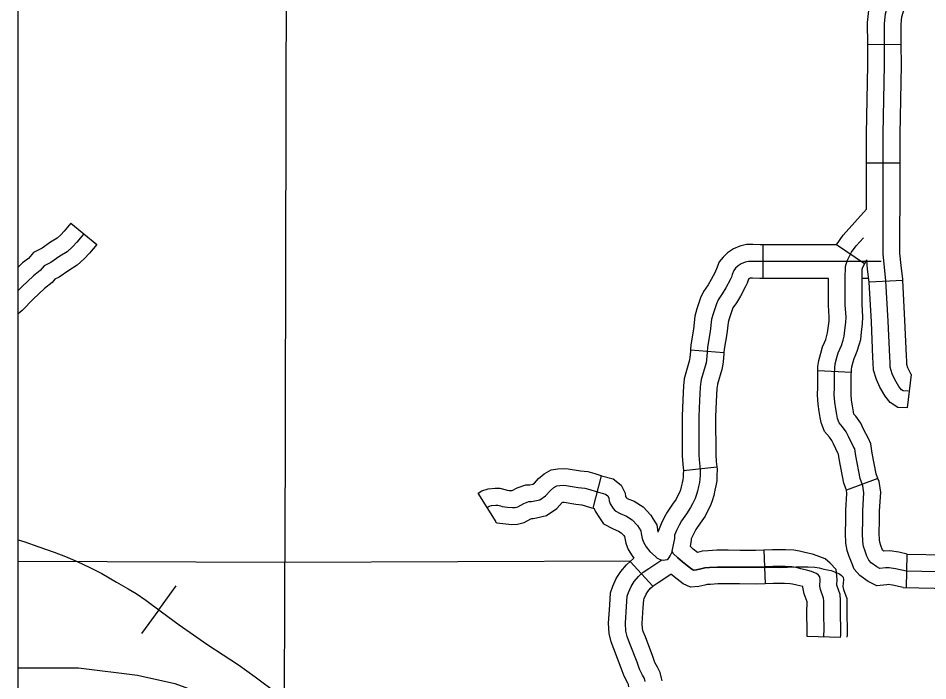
# Model space of a CAD drawing. Extents: x 1377389 to 1380723, y 1168351 to 1170484.
# Drawn here: x 1378340.6 to 1378421.8, y 1169030.2 to 1169089.4 of the extents above; entities that cross this region are included whole.
import ezdxf

# ---------------------------------------------------------------- set-up
doc = ezdxf.new("R2010")
doc.units = 0
doc.layers.add('B_Fill', color=7, linetype='Continuous')
doc.layers.add('B_Text', color=7, linetype='Continuous')

msp = doc.modelspace()

# ---------------------------------------------------------------- linework, layer by layer
at = {"layer": 'B_Fill'}
for p, q in [((1378419.422, 1169086.996), (1378416.422, 1169086.977)), ((1378419.314, 1169076.428), (1378416.314, 1169076.428)), ((1378345.302, 1169071.074), (1378347.622, 1169069.172)), ((1378407.068, 1169069.144), (1378407.068, 1169066.144)), ((1378416.149, 1169067.45), (1378413.63, 1169069.144)), ((1378419.554, 1169065.962), (1378416.559, 1169065.803)), ((1378400.608, 1169059.758), (1378403.599, 1169059.528)), ((1378414.964, 1169057.736), (1378411.968, 1169057.886)), ((1378420.317, 1169057.563), (1378419.94, 1169054.58)), ((1378399.981, 1169049.008), (1378402.965, 1169049.322)), ((1378391.919, 1169045.636), (1378392.673, 1169048.54)), ((1378417.337, 1169048.298), (1378414.523, 1169047.256)), ((1378383.269, 1169044.435), (1378381.671, 1169046.975)), ((1378407.16, 1169041.899), (1378407.285, 1169038.901)), ((1378419.873, 1169038.546), (1378419.932, 1169041.545)), ((1378397.239, 1169038.68), (1378395.218, 1169040.897)), ((1378353.16, 1169036.585), (1378354.717, 1169038.717)), ((1378353.16, 1169036.585), (1378351.602, 1169034.454)), ((1378414.008, 1169034.109), (1378411.009, 1169034.197))]:
    msp.add_line(p, q, dxfattribs=at)
for points in [[(1378364.639, 1169147.001), (1378364.398, 1169040.821)], [(1378416.422, 1169086.977), (1378416.409, 1169088.965), (1378416.519, 1169090.043), (1378416.872, 1169091.253), (1378417.002, 1169091.637), (1378417.102, 1169091.911), (1378417.633, 1169093.481), (1378417.804, 1169093.901), (1378417.937, 1169094.2)], [(1378420.023, 1169056.078), (1378419.591, 1169056.102), (1378419.447, 1169056.198), (1378419.207, 1169056.486), (1378418.846, 1169057.111), (1378418.606, 1169057.64), (1378418.438, 1169058.217), (1378418.414, 1169058.674), (1378418.39, 1169059.155), (1378418.246, 1169062.328), (1378418.054, 1169065.934), (1378417.91, 1169067.136), (1378417.79, 1169068.314), (1378417.814, 1169075.022), (1378417.814, 1169079.036), (1378417.934, 1169085.167), (1378417.91, 1169088.893), (1378417.998, 1169089.754), (1378418.303, 1169090.802), (1378418.418, 1169091.14), (1378418.517, 1169091.414), (1378419.04, 1169092.958), (1378419.184, 1169093.314), (1378419.414, 1169093.832)], [(1378419.422, 1169086.996), (1378419.41, 1169088.822), (1378419.476, 1169089.466), (1378419.734, 1169090.351), (1378419.833, 1169090.643), (1378419.933, 1169090.918), (1378420.432, 1169092.393)], [(1378416.314, 1169076.428), (1378416.314, 1169079.051), (1378416.434, 1169085.177), (1378416.422, 1169086.977)], [(1378419.314, 1169076.428), (1378419.314, 1169079.022), (1378419.434, 1169085.157), (1378419.422, 1169086.996)], [(1378416.304, 1169072.318), (1378416.314, 1169075.024), (1378416.314, 1169076.428)], [(1378419.554, 1169065.962), (1378419.549, 1169066.063), (1378419.401, 1169067.302), (1378419.29, 1169068.388), (1378419.314, 1169075.019), (1378419.314, 1169076.428)], [(1378413.63, 1169069.144), (1378414.232, 1169069.993), (1378416.304, 1169072.318)], [(1378345.302, 1169071.074), (1378344.709, 1169070.351), (1378344.405, 1169070.016), (1378344.081, 1169069.731), (1378343.5, 1169069.372), (1378342.745, 1169068.85), (1378341.974, 1169068.464), (1378341.532, 1169067.923), (1378341.01, 1169067.519), (1378340.611, 1169067.141)], [(1378346.462, 1169070.123), (1378345.845, 1169069.371), (1378345.459, 1169068.946), (1378344.977, 1169068.521), (1378344.321, 1169068.116), (1378343.511, 1169067.556), (1378342.933, 1169067.267), (1378342.585, 1169066.842), (1378341.988, 1169066.379), (1378340.927, 1169065.375), (1378340.611, 1169065.052)], [(1378419.897, 1169040.018), (1378418.912, 1169040.235), (1378418.335, 1169040.331), (1378417.999, 1169040.307), (1378417.518, 1169040.259), (1378417.23, 1169040.403), (1378416.726, 1169040.764), (1378416.51, 1169041.004), (1378416.361, 1169041.363), (1378416.193, 1169041.82), (1378416.053, 1169042.23), (1378415.981, 1169042.663), (1378415.957, 1169043.408), (1378415.981, 1169044.562), (1378415.981, 1169045.427), (1378416.077, 1169047.014), (1378415.981, 1169047.639), (1378415.741, 1169048.288), (1378415.357, 1169050.308), (1378415.261, 1169050.933), (1378415.14, 1169051.173), (1378414.708, 1169052.039), (1378414.516, 1169052.447), (1378414.18, 1169052.904), (1378413.867, 1169053.265), (1378413.723, 1169053.649), (1378413.675, 1169053.986), (1378413.579, 1169054.515), (1378413.483, 1169055.092), (1378413.435, 1169055.741), (1378413.459, 1169056.438), (1378413.459, 1169057.111), (1378413.459, 1169057.664), (1378413.483, 1169058.145), (1378413.531, 1169058.53), (1378413.675, 1169059.083), (1378413.795, 1169059.515), (1378413.939, 1169059.828), (1378414.083, 1169060.164), (1378414.228, 1169060.621), (1378414.324, 1169060.982), (1378414.396, 1169061.535), (1378414.468, 1169062.208), (1378414.492, 1169062.689), (1378414.42, 1169063.795), (1378414.42, 1169066.127), (1378414.444, 1169067.208), (1378414.59, 1169067.707), (1378414.989, 1169068.468), (1378415.407, 1169069.057), (1378416.034, 1169069.761)], [(1378347.622, 1169069.172), (1378346.981, 1169068.39), (1378346.513, 1169067.875), (1378345.873, 1169067.312), (1378345.143, 1169066.86), (1378344.277, 1169066.262), (1378343.891, 1169066.069), (1378343.639, 1169065.761), (1378342.965, 1169065.238), (1378341.978, 1169064.305), (1378340.971, 1169063.277), (1378340.611, 1169062.966)], [(1378407.068, 1169069.144), (1378406.826, 1169069.144), (1378406.175, 1169069.161), (1378405.612, 1169069.161), (1378405.006, 1169069.009), (1378404.44, 1169068.776), (1378403.91, 1169068.435), (1378403.518, 1169068.042), (1378403.172, 1169067.61), (1378402.924, 1169067.008), (1378402.852, 1169066.773), (1378402.817, 1169066.696), (1378402.457, 1169066.047), (1378402.175, 1169065.57), (1378401.756, 1169064.966), (1378401.516, 1169064.394), (1378401.188, 1169063.432), (1378400.999, 1169062.783), (1378400.887, 1169061.603), (1378400.642, 1169060.204), (1378400.608, 1169059.758)], [(1378413.63, 1169069.144), (1378407.068, 1169069.144)], [(1378414.964, 1169057.736), (1378414.978, 1169058.014), (1378415.007, 1169058.246), (1378415.124, 1169058.693), (1378415.208, 1169058.997), (1378415.31, 1169059.218), (1378415.492, 1169059.642), (1378415.668, 1169060.202), (1378415.798, 1169060.691), (1378415.885, 1169061.358), (1378415.964, 1169062.091), (1378415.994, 1169062.7), (1378415.92, 1169063.843), (1378415.92, 1169066.11), (1378415.939, 1169066.977), (1378415.987, 1169067.142), (1378416.334, 1169067.802)], [(1378416.559, 1169065.803), (1378416.559, 1169065.805), (1378416.419, 1169066.971), (1378416.334, 1169067.802)], [(1378417.628, 1169067.644), (1378406.807, 1169067.644), (1378406.156, 1169067.661), (1378405.796, 1169067.661), (1378405.477, 1169067.581), (1378405.137, 1169067.441), (1378404.857, 1169067.261), (1378404.637, 1169067.041), (1378404.478, 1169066.841), (1378404.338, 1169066.501), (1378404.258, 1169066.241), (1378404.158, 1169066.021), (1378403.758, 1169065.301), (1378403.438, 1169064.761), (1378403.079, 1169064.241), (1378402.919, 1169063.86), (1378402.619, 1169062.98), (1378402.479, 1169062.5), (1378402.375, 1169061.402), (1378402.132, 1169060.017), (1378402.096, 1169059.543), (1378402.047, 1169058.887), (1378401.999, 1169058.608), (1378401.95, 1169058.389), (1378401.574, 1169057.113), (1378401.525, 1169056.919), (1378401.477, 1169056.433), (1378401.416, 1169055.242), (1378401.355, 1169053.808), (1378401.367, 1169050.37), (1378401.42, 1169049.664), (1378401.483, 1169049.072), (1378401.467, 1169048.589), (1378401.452, 1169048.231), (1378401.405, 1169047.92), (1378401.327, 1169047.562), (1378401.234, 1169047.157), (1378401.125, 1169046.784), (1378401.016, 1169046.503), (1378400.783, 1169046.036), (1378400.612, 1169045.694), (1378400.238, 1169045.149), (1378399.803, 1169044.511), (1378399.601, 1169044.121), (1378399.352, 1169043.639), (1378399.196, 1169043.234), (1378399.181, 1169042.938), (1378398.947, 1169041.802), (1378399.072, 1169041.584), (1378399.469, 1169041.223), (1378399.881, 1169040.852), (1378400.332, 1169040.494), (1378400.721, 1169040.198), (1378400.892, 1169040.12), (1378401.14, 1169040.136), (1378401.545, 1169040.229), (1378401.887, 1169040.307), (1378402.292, 1169040.338), (1378403.007, 1169040.385), (1378403.956, 1169040.385), (1378408.513, 1169040.354), (1378410.007, 1169040.416), (1378410.551, 1169040.416), (1378411.111, 1169040.416), (1378411.718, 1169040.385), (1378412.091, 1169040.323), (1378412.511, 1169040.214), (1378413.149, 1169040.071), (1378413.456, 1169039.968), (1378413.674, 1169039.878), (1378413.917, 1169039.789), (1378414.084, 1169039.648), (1378414.224, 1169039.494), (1378414.25, 1169039.251), (1378414.212, 1169038.661), (1378414.263, 1169038.378), (1378414.55, 1169037.59), (1378414.571, 1169037.367), (1378414.56, 1169036.303), (1378414.592, 1169034.697), (1378414.577, 1169034.356), (1378414.571, 1169034.139)], [(1378407.068, 1169066.144), (1378406.788, 1169066.144), (1378406.137, 1169066.161), (1378405.981, 1169066.161), (1378405.947, 1169066.152), (1378405.834, 1169066.106), (1378405.804, 1169066.087), (1378405.779, 1169066.061), (1378405.751, 1169065.994), (1378405.663, 1169065.708), (1378405.499, 1169065.346), (1378405.059, 1169064.554), (1378404.702, 1169063.951), (1378404.401, 1169063.515), (1378404.322, 1169063.327), (1378404.05, 1169062.528), (1378403.959, 1169062.217), (1378403.863, 1169061.202), (1378403.622, 1169059.83), (1378403.599, 1169059.528)], [(1378412.92, 1169066.144), (1378407.068, 1169066.144)], [(1378411.968, 1169057.886), (1378411.988, 1169058.276), (1378412.055, 1169058.813), (1378412.227, 1169059.472), (1378412.382, 1169060.033), (1378412.569, 1169060.437), (1378412.675, 1169060.687), (1378412.787, 1169061.04), (1378412.849, 1169061.273), (1378412.906, 1169061.712), (1378412.972, 1169062.325), (1378412.989, 1169062.677), (1378412.92, 1169063.746), (1378412.92, 1169066.144)], [(1378416.518, 1169066.144), (1378415.92, 1169066.144)], [(1378419.94, 1169054.58), (1378419.099, 1169054.627), (1378418.433, 1169055.071), (1378417.972, 1169055.625), (1378417.511, 1169056.425), (1378417.196, 1169057.118), (1378416.949, 1169057.965), (1378416.916, 1169058.597), (1378416.892, 1169059.083), (1378416.748, 1169062.254), (1378416.559, 1169065.803)], [(1378420.317, 1169057.563), (1378420.182, 1169057.798), (1378420.016, 1169058.163), (1378419.927, 1169058.47), (1378419.912, 1169058.751), (1378419.888, 1169059.226), (1378419.744, 1169062.402), (1378419.554, 1169065.962)], [(1378400.608, 1169059.758), (1378400.6, 1169059.656), (1378400.557, 1169059.071), (1378400.527, 1169058.899), (1378400.497, 1169058.764), (1378400.126, 1169057.507), (1378400.044, 1169057.177), (1378399.981, 1169056.546), (1378399.918, 1169055.312), (1378399.855, 1169053.838), (1378399.868, 1169050.311), (1378399.926, 1169049.529), (1378399.981, 1169049.008)], [(1378403.599, 1169059.528), (1378403.592, 1169059.43), (1378403.538, 1169058.703), (1378403.471, 1169058.316), (1378403.403, 1169058.014), (1378403.021, 1169056.719), (1378403.007, 1169056.661), (1378402.973, 1169056.32), (1378402.914, 1169055.172), (1378402.855, 1169053.779), (1378402.867, 1169050.429), (1378402.915, 1169049.798), (1378402.965, 1169049.322)], [(1378414.523, 1169047.256), (1378414.291, 1169047.885), (1378413.878, 1169050.054), (1378413.814, 1169050.473), (1378413.799, 1169050.503), (1378413.358, 1169051.384), (1378413.221, 1169051.676), (1378413.007, 1169051.967), (1378412.557, 1169052.486), (1378412.261, 1169053.276), (1378412.194, 1169053.746), (1378412.101, 1169054.258), (1378411.992, 1169054.913), (1378411.933, 1169055.711), (1378411.959, 1169056.464), (1378411.959, 1169057.111), (1378411.959, 1169057.702), (1378411.968, 1169057.886)], [(1378417.337, 1169048.298), (1378417.191, 1169048.692), (1378416.835, 1169050.562), (1378416.707, 1169051.393), (1378416.482, 1169051.844), (1378416.058, 1169052.693), (1378415.811, 1169053.218), (1378415.352, 1169053.841), (1378415.183, 1169054.037), (1378415.156, 1169054.226), (1378415.057, 1169054.772), (1378414.974, 1169055.271), (1378414.937, 1169055.771), (1378414.959, 1169056.412), (1378414.959, 1169057.111), (1378414.959, 1169057.627), (1378414.964, 1169057.736)], [(1378381.671, 1169046.975), (1378382.002, 1169047.183), (1378382.555, 1169047.36), (1378383.169, 1169047.42), (1378383.602, 1169047.417), (1378384.168, 1169047.286), (1378384.237, 1169047.251), (1378384.433, 1169047.226), (1378384.699, 1169047.205), (1378385.129, 1169047.444), (1378385.919, 1169047.727), (1378386.276, 1169047.727), (1378386.276, 1169047.727), (1378386.547, 1169047.784), (1378386.689, 1169047.884), (1378387.058, 1169048.279), (1378387.547, 1169048.72), (1378388.176, 1169049.059), (1378388.762, 1169049.161), (1378389.244, 1169049.191), (1378389.698, 1169049.16), (1378390.799, 1169048.971), (1378391.449, 1169048.903), (1378392.066, 1169048.738), (1378392.613, 1169048.555), (1378392.673, 1169048.54)], [(1378402.965, 1169049.322), (1378402.985, 1169049.127), (1378402.966, 1169048.533), (1378402.947, 1169048.087), (1378402.881, 1169047.649), (1378402.791, 1169047.234), (1378402.686, 1169046.778), (1378402.547, 1169046.301), (1378402.389, 1169045.895), (1378402.125, 1169045.366), (1378401.907, 1169044.931), (1378401.477, 1169044.302), (1378401.092, 1169043.739), (1378400.933, 1169043.432), (1378400.722, 1169043.024), (1378400.682, 1169042.918), (1378400.673, 1169042.747), (1378400.571, 1169042.25)], [(1378392.673, 1169048.54), (1378393.699, 1169048.274), (1378394.413, 1169047.706), (1378394.783, 1169046.967), (1378394.818, 1169046.678), (1378394.901, 1169046.55), (1378394.96, 1169046.518), (1378395.571, 1169046.28), (1378396.375, 1169045.76), (1378397.06, 1169045.028), (1378397.287, 1169044.665), (1378397.613, 1169044.155), (1378397.697, 1169043.514)], [(1378399.98, 1169049.018), (1378399.968, 1169048.646), (1378399.956, 1169048.375), (1378399.929, 1169048.191), (1378399.863, 1169047.89), (1378399.782, 1169047.536), (1378399.703, 1169047.266), (1378399.643, 1169047.111), (1378399.441, 1169046.707), (1378399.316, 1169046.456), (1378399, 1169045.995), (1378398.513, 1169045.282), (1378398.268, 1169044.811), (1378397.981, 1169044.253), (1378397.697, 1169043.514)], [(1378382.47, 1169045.705), (1378382.64, 1169045.812), (1378382.861, 1169045.883), (1378383.236, 1169045.92), (1378383.424, 1169045.918), (1378383.653, 1169045.865), (1378383.788, 1169045.797), (1378384.279, 1169045.733), (1378384.71, 1169045.7), (1378384.96, 1169045.701), (1378385.198, 1169045.766), (1378385.75, 1169046.073), (1378386.179, 1169046.227), (1378386.424, 1169046.227), (1378386.578, 1169046.257), (1378387.16, 1169046.38), (1378387.681, 1169046.748), (1378388.11, 1169047.208), (1378388.417, 1169047.485), (1378388.673, 1169047.623), (1378388.938, 1169047.669), (1378389.241, 1169047.688), (1378389.52, 1169047.669), (1378390.593, 1169047.485), (1378391.176, 1169047.423), (1378391.635, 1169047.3), (1378392.187, 1169047.116), (1378393.015, 1169046.902), (1378393.22, 1169046.738), (1378393.326, 1169046.527), (1378393.356, 1169046.285), (1378393.444, 1169046.043), (1378393.72, 1169045.613), (1378393.873, 1169045.398), (1378394.333, 1169045.153), (1378394.885, 1169044.938), (1378395.406, 1169044.601), (1378395.866, 1169044.11), (1378396.019, 1169043.864), (1378396.169, 1169043.629), (1378396.203, 1169043.373), (1378396.292, 1169042.935), (1378396.414, 1169042.609), (1378396.663, 1169042.207), (1378396.969, 1169041.778), (1378397.498, 1169041.321), (1378397.644, 1169041.19), (1378397.905, 1169041.052), (1378398.165, 1169041.011), (1378398.532, 1169041.072), (1378398.655, 1169041.164), (1378398.704, 1169041.247), (1378398.808, 1169041.379), (1378398.986, 1169041.734)], [(1378419.939, 1169041.545), (1378419.196, 1169041.708), (1378418.406, 1169041.84), (1378417.871, 1169041.801), (1378417.855, 1169041.8), (1378417.782, 1169041.853), (1378417.758, 1169041.909), (1378417.607, 1169042.321), (1378417.513, 1169042.597), (1378417.477, 1169042.811), (1378417.458, 1169043.417), (1378417.481, 1169044.546), (1378417.481, 1169045.382), (1378417.584, 1169047.084), (1378417.441, 1169048.017), (1378417.337, 1169048.298)], [(1378419.583, 1169038.551), (1378418.627, 1169038.761), (1378418.264, 1169038.822), (1378418.127, 1169038.812), (1378417.236, 1169038.723), (1378416.454, 1169039.114), (1378415.72, 1169039.639), (1378415.222, 1169040.192), (1378414.964, 1169040.817), (1378414.779, 1169041.319), (1378414.594, 1169041.863), (1378414.485, 1169042.515), (1378414.457, 1169043.4), (1378414.481, 1169044.578), (1378414.481, 1169045.473), (1378414.57, 1169046.945), (1378414.522, 1169047.261), (1378414.523, 1169047.256)], [(1378383.219, 1169044.404), (1378383.34, 1169044.343), (1378384.124, 1169044.24), (1378384.656, 1169044.2), (1378385.165, 1169044.202), (1378385.768, 1169044.367), (1378386.371, 1169044.702), (1378386.439, 1169044.727), (1378386.573, 1169044.727), (1378386.879, 1169044.788), (1378387.772, 1169044.976), (1378388.673, 1169045.612), (1378389.163, 1169046.138), (1378389.213, 1169046.183), (1378389.237, 1169046.184), (1378389.342, 1169046.177), (1378390.387, 1169045.998), (1378390.902, 1169045.944), (1378391.204, 1169045.863), (1378391.761, 1169045.677), (1378391.919, 1169045.636)], [(1378391.919, 1169045.636), (1378392.003, 1169045.614), (1378392.092, 1169045.372), (1378392.478, 1169044.771), (1378392.856, 1169044.241), (1378393.705, 1169043.787), (1378394.198, 1169043.596), (1378394.436, 1169043.441), (1378394.671, 1169043.191), (1378394.728, 1169043.1), (1378394.845, 1169042.52), (1378395.061, 1169041.945), (1378395.413, 1169041.376), (1378395.543, 1169041.194)], [(1378340.611, 1169042.829), (1378341.216, 1169042.651), (1378342.365, 1169042.222), (1378343.808, 1169041.726), (1378344.845, 1169041.343), (1378345.881, 1169040.892), (1378347.008, 1169040.35), (1378348.068, 1169039.809), (1378349.397, 1169039.042), (1378350.412, 1169038.455), (1378351.133, 1169038.027), (1378351.989, 1169037.44), (1378353.409, 1169036.403), (1378354.987, 1169035.23), (1378356.249, 1169034.328), (1378357.443, 1169033.515), (1378358.908, 1169032.546), (1378360.283, 1169031.666), (1378361.748, 1169030.583), (1378363.754, 1169029.117)], [(1378340.611, 1169042.829), (1378341.216, 1169042.651), (1378342.365, 1169042.222), (1378343.808, 1169041.726), (1378344.845, 1169041.343), (1378345.881, 1169040.892), (1378347.008, 1169040.35), (1378348.068, 1169039.809), (1378349.397, 1169039.042), (1378350.412, 1169038.455), (1378351.133, 1169038.027), (1378351.989, 1169037.44), (1378353.409, 1169036.403), (1378354.987, 1169035.23), (1378356.249, 1169034.328), (1378357.443, 1169033.515), (1378358.908, 1169032.546), (1378360.283, 1169031.666), (1378361.748, 1169030.583), (1378363.754, 1169029.117)], [(1378407.16, 1169041.899), (1378406.425, 1169041.868), (1378405.011, 1169041.878), (1378403.961, 1169041.885), (1378402.958, 1169041.885), (1378402.185, 1169041.834), (1378401.662, 1169041.794), (1378401.23, 1169041.696), (1378400.85, 1169041.997), (1378400.571, 1169042.25)], [(1378414.008, 1169034.109), (1378414.014, 1169034.314), (1378414.031, 1169034.692), (1378413.998, 1169036.325), (1378414.009, 1169037.445), (1378413.962, 1169037.938), (1378413.659, 1169038.771), (1378413.693, 1169039.295), (1378413.602, 1169040.157), (1378413.063, 1169040.745), (1378412.622, 1169041.119), (1378412.157, 1169041.29), (1378411.918, 1169041.389), (1378411.489, 1169041.532), (1378410.801, 1169041.686), (1378410.341, 1169041.805), (1378409.818, 1169041.893), (1378409.087, 1169041.93), (1378408.489, 1169041.93), (1378407.913, 1169041.93), (1378407.16, 1169041.899)], [(1378396.559, 1169030.168), (1378396.496, 1169030.45), (1378396.34, 1169030.732), (1378396.058, 1169031.265), (1378395.838, 1169031.892), (1378395.18, 1169033.617), (1378394.961, 1169034.181), (1378394.836, 1169034.683), (1378394.805, 1169035.372), (1378394.899, 1169036.877), (1378394.961, 1169037.787), (1378395.087, 1169038.131), (1378395.306, 1169038.664), (1378395.588, 1169039.103), (1378395.971, 1169039.554), (1378396.371, 1169039.919), (1378396.903, 1169040.263), (1378398.05, 1169041.029)], [(1378395.218, 1169040.897), (1378395.543, 1169041.194)], [(1378405.001, 1169040.378), (1378403.956, 1169040.385), (1378403.007, 1169040.385), (1378402.292, 1169040.338), (1378401.887, 1169040.307), (1378401.545, 1169040.229), (1378401.14, 1169040.136), (1378400.892, 1169040.12), (1378400.721, 1169040.198), (1378400.332, 1169040.494), (1378399.881, 1169040.852), (1378399.469, 1169041.223), (1378399.072, 1169041.584), (1378399.048, 1169041.626)], [(1378419.939, 1169041.545), (1378426.68, 1169041.41), (1378429.123, 1169041.316), (1378430.616, 1169041.15)], [(1378340.611, 1169040.904), (1378364.398, 1169040.821)], [(1378364.39, 1169025.357), (1378364.398, 1169040.821)], [(1378364.398, 1169040.821), (1378395.271, 1169040.946)], [(1378395.118, 1169029.704), (1378395.088, 1169029.871), (1378395.079, 1169029.913), (1378395.021, 1169030.018), (1378394.679, 1169030.664), (1378394.429, 1169031.377), (1378393.781, 1169033.078), (1378393.529, 1169033.726), (1378393.344, 1169034.465), (1378393.302, 1169035.385), (1378393.402, 1169036.976), (1378393.479, 1169038.1), (1378393.687, 1169038.673), (1378393.97, 1169039.361), (1378394.38, 1169039.999), (1378394.89, 1169040.598), (1378395.217, 1169040.897)], [(1378412.508, 1169034.153), (1378412.515, 1169034.37), (1378412.53, 1169034.711), (1378412.498, 1169036.317), (1378412.509, 1169037.381), (1378412.487, 1169037.604), (1378412.2, 1169038.392), (1378412.149, 1169038.675), (1378412.188, 1169039.265), (1378412.162, 1169039.508), (1378412.021, 1169039.662), (1378411.855, 1169039.803), (1378411.612, 1169039.893), (1378411.394, 1169039.982), (1378411.087, 1169040.085), (1378410.449, 1169040.228), (1378410.029, 1169040.337), (1378409.655, 1169040.399), (1378409.049, 1169040.43), (1378408.489, 1169040.43), (1378407.944, 1169040.43), (1378406.451, 1169040.368), (1378405.001, 1169040.378)], [(1378397.239, 1169038.68), (1378397.29, 1169038.727), (1378397.727, 1169039.01), (1378398.847, 1169039.757)], [(1378407.285, 1169038.901), (1378406.477, 1169038.868), (1378404.99, 1169038.878), (1378403.951, 1169038.885), (1378403.056, 1169038.885), (1378402.398, 1169038.842), (1378402.112, 1169038.82), (1378401.88, 1169038.767), (1378401.358, 1169038.646), (1378400.611, 1169038.6), (1378399.946, 1169038.902), (1378399.411, 1169039.309), (1378398.847, 1169039.757)], [(1378419.902, 1169040.045), (1378426.636, 1169039.911), (1378429.011, 1169039.82), (1378431.067, 1169039.591), (1378432.483, 1169039.637), (1378433.579, 1169039.682), (1378434.036, 1169039.545), (1378434.538, 1169039.225), (1378435.191, 1169038.628), (1378435.693, 1169038.034), (1378436.091, 1169037.442), (1378436.457, 1169036.757), (1378436.777, 1169036.345), (1378437.005, 1169035.979), (1378437.325, 1169035.431), (1378438.375, 1169033.876), (1378440.568, 1169030.951), (1378441.07, 1169030.311)], [(1378398.07, 1169030.241), (1378398.029, 1169030.465), (1378397.913, 1169030.988), (1378397.658, 1169031.447), (1378397.436, 1169031.867), (1378397.247, 1169032.407), (1378396.58, 1169034.156), (1378396.394, 1169034.636), (1378396.328, 1169034.901), (1378396.307, 1169035.36), (1378396.395, 1169036.779), (1378396.443, 1169037.473), (1378396.486, 1169037.59), (1378396.641, 1169037.968), (1378396.795, 1169038.208), (1378397.052, 1169038.51), (1378397.239, 1169038.68)], [(1378411.009, 1169034.197), (1378411.016, 1169034.426), (1378411.029, 1169034.73), (1378410.998, 1169036.31), (1378411.008, 1169037.284), (1378410.747, 1169037.999), (1378410.641, 1169038.59), (1378410.644, 1169038.647), (1378410.096, 1169038.769), (1378409.716, 1169038.868), (1378409.493, 1169038.905), (1378409.01, 1169038.93), (1378408.489, 1169038.93), (1378407.976, 1169038.93), (1378407.285, 1169038.901)], [(1378419.583, 1169038.551), (1378426.592, 1169038.412), (1378428.9, 1169038.323), (1378430.285, 1169038.169)], [(1378340.611, 1169031.389), (1378345.985, 1169031.389), (1378351.26, 1169030.742), (1378354.597, 1169029.988), (1378358.15, 1169028.695), (1378361.595, 1169027.294), (1378364.717, 1169025.894), (1378368.807, 1169023.523), (1378370.637, 1169021.476), (1378375.805, 1169015.658), (1378381.941, 1169008.547), (1378389.368, 1168999.712), (1378394.643, 1168992.277), (1378397.658, 1168986.89), (1378400.026, 1168980.964), (1378401.856, 1168974.176), (1378403.547, 1168963.942)]]:
    msp.add_lwpolyline(points, dxfattribs=at)
at = {"layer": 'B_Text'}
msp.add_lwpolyline([(1378340.611, 1169579.427), (1379848.033, 1169579.427), (1379848.033, 1168702.096), (1378340.611, 1168702.096)], close=True, dxfattribs=at)

doc.saveas('drawing.dxf')
